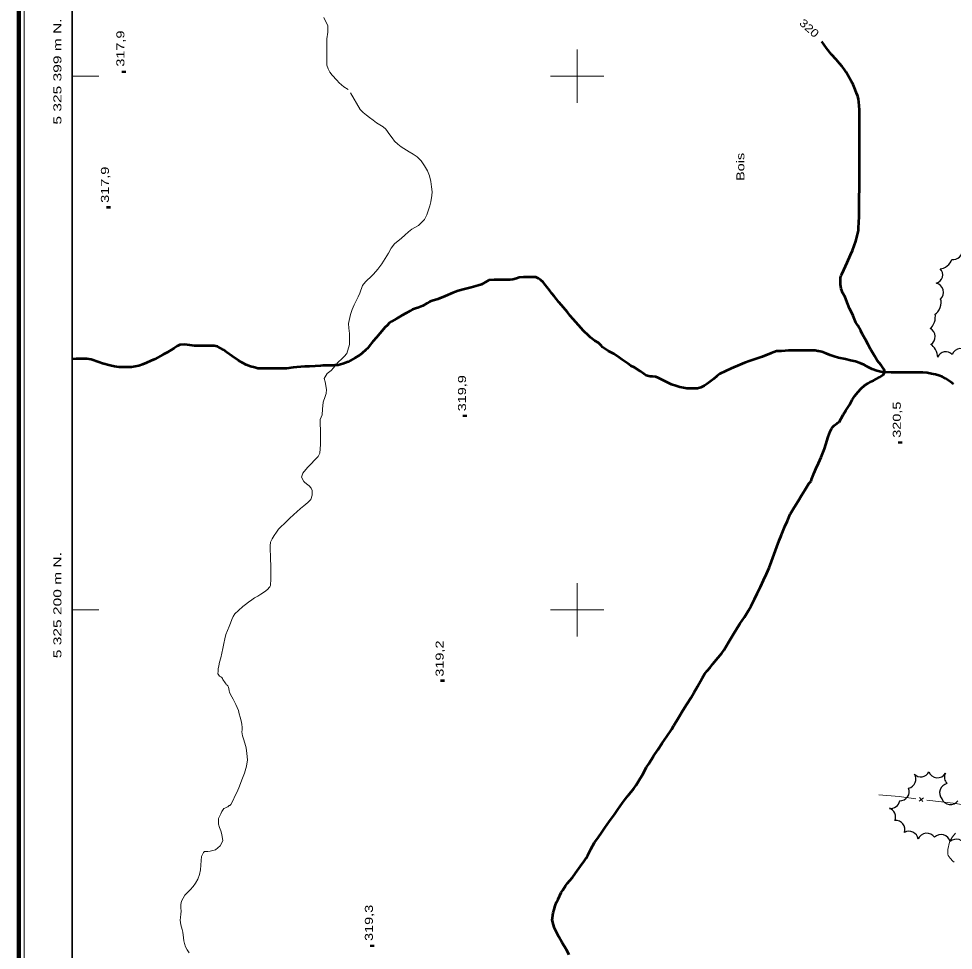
# Model space of a CAD drawing. Extents: x 240591 to 242335, y 5323482 to 5326937.
# Drawn here: x 240590.8 to 240941, y 5325072.5 to 5325421.5 of the extents above; entities that cross this region are included whole.
import ezdxf
from ezdxf.enums import TextEntityAlignment as Align

# ---------------------------------------------------------------- set-up
doc = ezdxf.new("R2010")
doc.units = 0
doc.header["$LTSCALE"] = 1.2
doc.linetypes.add('DASH_DOUBLE_DOT', pattern=[9.2, 5, -1.2, 0.3, -1.2, 0.3, -1.2])
doc.linetypes.add('LONG_DASHED', pattern=[7.5, 6, -1.5])
for name, color, linetype, lineweight in [('1', 7, 'Continuous', 53), ('2', 7, 'Continuous', 13), ('3', 7, 'Continuous', 140), ('37', 7, 'Continuous', 13), ('4', 7, 'DASH_DOUBLE_DOT', 53), ('44', 7, 'Continuous', 25), ('60', 7, 'Continuous', 35), ('61', 7, 'Continuous', 13)]:
    doc.layers.add(name, color=color, linetype=linetype, lineweight=lineweight)

msp = doc.modelspace()

# ---------------------------------------------------------------- linework, layer by layer
at = {"layer": '1', "linetype": 'LONG_DASHED'}
for points in [[(240905.8, 5325366.4), (240905.8, 5325369.4), (240905.8, 5325372.4), (240905.8, 5325375.2), (240905.8, 5325378.6), (240905.8, 5325381.3), (240905.8, 5325384.1), (240905.8, 5325387.4), (240905.6, 5325390.3), (240905.4, 5325391.4), (240905.2, 5325392.5), (240904.7, 5325393.6), (240904.2, 5325394.9), (240903.4, 5325396.8), (240902.7, 5325398.1), (240901.5, 5325400.3), (240900.8, 5325401.5), (240900.1, 5325402.6), (240899.3, 5325403.6), (240898.4, 5325404.7), (240897.1, 5325406.2), (240895.4, 5325408.1), (240893.5, 5325410.4), (240892.6, 5325411.7), (240891.7, 5325412.9)], [(240790.7, 5325083.8), (240791.1, 5325086.6), (240791.4, 5325087.8), (240791.8, 5325089.2), (240792.3, 5325090.5), (240792.9, 5325091.7), (240794, 5325094.1), (240794.7, 5325095), (240795.7, 5325096.7), (240796.4, 5325097.6), (240797.2, 5325098.5), (240798.3, 5325099.8), (240799.4, 5325101.4), (240801.3, 5325104), (240802.7, 5325105.9), (240803.4, 5325107), (240804, 5325108.1), (240805.2, 5325110.4), (240806.6, 5325112.9), (240807.4, 5325114), (240808.9, 5325116.1), (240810.4, 5325118.4), (240812.2, 5325120.9), (240814, 5325123.4), (240815.3, 5325125.3), (240817, 5325127.8), (240818.1, 5325129.2), (240819.2, 5325130.5), (240821.3, 5325133.1), (240822.1, 5325134.4), (240823.7, 5325136.9), (240824.5, 5325138.2), (240826, 5325141.1), (240826.9, 5325142.4), (240828.6, 5325145.2), (240830.3, 5325147.6), (240831.9, 5325150.1), (240833.6, 5325152.6), (240835.5, 5325155.3), (240836.3, 5325156.7), (240838, 5325159.6), (240839.7, 5325162.3), (240841.2, 5325164.7), (240842.7, 5325167.2), (240843.7, 5325168.9), (240845.1, 5325171.3), (240846.9, 5325174.4), (240847.8, 5325175.9), (240848.8, 5325177.2), (240849.9, 5325178.5), (240850.9, 5325179.8), (240852.9, 5325182.2), (240854.2, 5325183.8), (240855.1, 5325185.1), (240856, 5325186.5), (240856.9, 5325188), (240858.4, 5325190.5), (240860.1, 5325193.4), (240861, 5325194.8), (240862.7, 5325197.3), (240864.2, 5325199.8), (240865.2, 5325201.5), (240866.5, 5325204), (240867.5, 5325206.1), (240868.7, 5325208.6), (240869.9, 5325211.2), (240871, 5325213.5), (240872, 5325215.8), (240872.9, 5325218.1), (240873.8, 5325220.9), (240874.8, 5325223.6), (240875.7, 5325226), (240876.6, 5325228.2), (240877.8, 5325231.3), (240878.8, 5325233.4), (240879.9, 5325235.9), (240880.6, 5325237.1), (240881.3, 5325238.4), (240882.8, 5325240.8), (240884.1, 5325242.9), (240885.3, 5325244.9), (240886.9, 5325247.4), (240887.7, 5325248.3), (240887.9, 5325248.9), (240888.9, 5325251.4), (240889.5, 5325252.8), (240890.5, 5325255), (240891.5, 5325257.2), (240892.7, 5325260.3), (240893.2, 5325262), (240894.1, 5325264.9), (240894.9, 5325266.9), (240895.3, 5325267.8), (240895.8, 5325268.6), (240896.3, 5325269.1), (240897.3, 5325269.9), (240898.2, 5325270.4)], [(240797, 5325070.8), (240796, 5325072.7), (240794.3, 5325075.6), (240793.2, 5325077.5), (240792.4, 5325079.1), (240791.6, 5325080.8), (240791, 5325082.4), (240790.8, 5325083.6), (240790.7, 5325083.8)]]:
    msp.add_lwpolyline(points, dxfattribs=at)
at = {"layer": '1'}
msp.add_lwpolyline([(240898.2, 5325270.4), (240899.7, 5325273.1), (240900.7, 5325274.7), (240902.2, 5325277), (240903.1, 5325278.7), (240904.1, 5325280.2), (240905.2, 5325281.6), (240906.4, 5325282.9), (240907.7, 5325284.1), (240909.1, 5325285), (240909.8, 5325285.4), (240911.1, 5325286), (240912.2, 5325286.6), (240913.3, 5325287.2), (240914.9, 5325288.3), (240915.2, 5325289), (240915.2, 5325289.7), (240915, 5325290.2), (240914.7, 5325290.6), (240913.9, 5325291.7), (240912.5, 5325293.5), (240911.5, 5325295.2), (240910, 5325297.7), (240909.1, 5325299.4), (240908.2, 5325301), (240907, 5325303.2), (240906.3, 5325304.6), (240905.2, 5325306.5), (240904.4, 5325307.7), (240903.9, 5325308.9), (240903.4, 5325310.2), (240902.8, 5325311.5), (240902.1, 5325312.9), (240901.5, 5325314.6), (240900.4, 5325317.2), (240899.6, 5325318.7), (240899, 5325320.3), (240898.7, 5325321.9), (240898.7, 5325322.8), (240898.7, 5325324.3), (240898.9, 5325325.1), (240899.2, 5325325.8), (240899.9, 5325327.4), (240901.2, 5325330.2), (240902.5, 5325333), (240903.2, 5325334.7), (240903.8, 5325336.4), (240904.4, 5325338.1), (240904.8, 5325339.6), (240905.4, 5325342.2), (240905.5, 5325343.1), (240905.6, 5325345.1), (240905.7, 5325347.4), (240905.7, 5325349.6), (240905.7, 5325352.7), (240905.7, 5325355.3), (240905.8, 5325357.1), (240905.8, 5325359), (240905.8, 5325362.4), (240905.8, 5325365), (240905.8, 5325366.4)], dxfattribs=at)
at = {"layer": '2', "linetype": 'LONG_DASHED'}
for points in [[(240706.6, 5325418.8), (240705.1, 5325421.9)], [(240714.3, 5325394.9), (240712.6, 5325396), (240710.9, 5325397.5), (240710, 5325398.4), (240708.2, 5325400.3), (240707.4, 5325401.4), (240706.8, 5325402.7), (240706.3, 5325404.1), (240706.2, 5325405.6), (240706.2, 5325407.1), (240706.2, 5325410.2), (240706.2, 5325412.7), (240706.3, 5325414), (240706.6, 5325416.4), (240706.6, 5325418.8)], [(240699, 5325253.4), (240703, 5325257.5), (240703.6, 5325258.7), (240703.9, 5325262), (240703.9, 5325264.9), (240703.9, 5325266.5), (240703.9, 5325267.9), (240703.8, 5325269.2), (240703.7, 5325271.4), (240704.5, 5325273.1), (240704.6, 5325275.2), (240704.9, 5325277.8), (240705.6, 5325279.9), (240706, 5325281.1), (240706.1, 5325282.6), (240705.6, 5325285.5), (240705.3, 5325286.7), (240706.4, 5325288.6), (240707.9, 5325289.7), (240708.7, 5325290.7), (240709.6, 5325291.8), (240710.6, 5325293), (240711.7, 5325293.9), (240712.8, 5325294.9), (240713.7, 5325296.1), (240714.7, 5325299.5), (240714.8, 5325301.5), (240714.8, 5325303.5), (240714.5, 5325305.5), (240714.4, 5325307.3), (240715.1, 5325310.7), (240715.8, 5325312.5), (240716.5, 5325314.3), (240717.3, 5325315.8), (240718, 5325317.3), (240718.6, 5325318.7), (240719.6, 5325321.5), (240720.7, 5325322.9), (240721.5, 5325323.6), (240722.5, 5325324.5), (240723.8, 5325325.8), (240725.3, 5325327.6), (240726.8, 5325329.7), (240729.3, 5325333.7), (240730.4, 5325335.5), (240731.6, 5325337.1), (240734.2, 5325339.3), (240735.5, 5325340.4), (240736.8, 5325341.6), (240738.1, 5325342.6), (240740.6, 5325344), (240742.9, 5325346.3), (240743.7, 5325348), (240744.8, 5325351.4), (240745.2, 5325352.9), (240745.6, 5325355.2), (240745.7, 5325356.6), (240745.5, 5325358.5), (240745.2, 5325360.5), (240744.7, 5325362.6), (240744, 5325364.5), (240742.9, 5325366.4), (240741.6, 5325368.2), (240740.1, 5325369.7), (240738.6, 5325370.7), (240737.1, 5325371.6), (240734.1, 5325373.5), (240732.8, 5325374.5), (240731.6, 5325375.6), (240730.7, 5325376.8), (240729.9, 5325378), (240728.3, 5325380.1), (240727.3, 5325381), (240726.1, 5325381.7), (240724.9, 5325382.5), (240723.6, 5325383.5), (240722.3, 5325384.5), (240721.1, 5325385.4), (240719.9, 5325386.4), (240718.8, 5325387.5), (240714.3, 5325394.9)], [(240685.3, 5325212.1), (240685.3, 5325213.6), (240685.3, 5325215.2), (240685.1, 5325220.5), (240685, 5325222.3), (240685, 5325224), (240685.2, 5325225.4), (240685.8, 5325226.6), (240686.5, 5325227.9), (240687.4, 5325229.1), (240688.2, 5325230.2), (240689.2, 5325231.2), (240690.3, 5325232.3), (240691.3, 5325233.2), (240692.3, 5325234.2), (240693.9, 5325235.7), (240695, 5325236.8), (240696.4, 5325238), (240697.6, 5325239), (240699.1, 5325240.3), (240700.2, 5325241.4), (240700.8, 5325243), (240700.7, 5325244.8), (240700.4, 5325245.6), (240699.6, 5325246.5), (240699.1, 5325246.9), (240698, 5325247.7), (240697.6, 5325248.1), (240696.7, 5325249.7), (240697.2, 5325251.2), (240699, 5325253.4)], [(240662.6, 5325109.6), (240664.5, 5325110.2), (240666.3, 5325111.6), (240667.3, 5325113.5), (240666.9, 5325115.9), (240666.5, 5325117.2), (240666, 5325118.5), (240665.7, 5325119.7), (240665.7, 5325121.9), (240666.5, 5325123.6), (240666.9, 5325124.5), (240667.6, 5325125.6), (240668, 5325125.8), (240668.8, 5325126.1), (240669.2, 5325126.2), (240669.7, 5325126.7), (240669.9, 5325126.8), (240670.3, 5325127.1), (240671.1, 5325128.7), (240671.8, 5325130.2), (240672.6, 5325131.9), (240673.5, 5325134), (240674.4, 5325136.3), (240675.4, 5325138.9), (240676.1, 5325141.5), (240676.5, 5325143.9), (240676.3, 5325146.2), (240676, 5325148.3), (240675.5, 5325150.1), (240675, 5325151.7), (240674.7, 5325152.9), (240674.4, 5325154.4), (240674.5, 5325155.1), (240674.5, 5325156), (240674.4, 5325157.2), (240674.1, 5325158.5), (240673.8, 5325159.8), (240673.4, 5325161.1), (240673.1, 5325162.3), (240672.6, 5325163.5), (240672.1, 5325164.6), (240671.1, 5325166.6), (240670.6, 5325167.5), (240669.8, 5325169.1), (240669.7, 5325169.8), (240669.4, 5325171.1), (240669.2, 5325171.6), (240668.9, 5325171.8), (240668.7, 5325172), (240668.5, 5325172.2), (240668.2, 5325172.7), (240667.3, 5325173.9), (240667.1, 5325174.3), (240666.9, 5325174.7), (240666.6, 5325174.9), (240666.1, 5325175.2), (240665.5, 5325175.9), (240665.4, 5325176.1), (240665.5, 5325177.1), (240665.6, 5325177.9), (240665.8, 5325179.1), (240666.1, 5325180.5), (240666.5, 5325182.1), (240666.9, 5325183.8), (240667.3, 5325185.6), (240667.6, 5325187.4), (240668, 5325189.2), (240668.4, 5325190.8), (240669, 5325192.3), (240669.6, 5325193.8), (240670.1, 5325195.1), (240670.6, 5325196.4), (240671.2, 5325197.5), (240671.8, 5325198.5), (240673.2, 5325199.8), (240674.8, 5325201.3), (240675.8, 5325202.1), (240676.9, 5325202.9), (240678.1, 5325203.8), (240679.2, 5325204.6), (240680.4, 5325205.2), (240681.5, 5325205.9), (240682.5, 5325206.5), (240683.4, 5325207.2), (240684.2, 5325207.8), (240684.7, 5325208.4), (240684.9, 5325208.7), (240685.1, 5325209.2), (240685.2, 5325209.9), (240685.3, 5325210.9), (240685.3, 5325212.1)], [(240941.3, 5325105.5), (240940.8, 5325105.9), (240939.8, 5325107), (240939.1, 5325108), (240938.9, 5325108.5), (240938.9, 5325109), (240938.9, 5325110.3)], [(240654.7, 5325071.5), (240653.9, 5325072.7), (240653.3, 5325073.8), (240652.9, 5325075), (240652.7, 5325076.1), (240652.6, 5325077.2), (240652.3, 5325079.3), (240652, 5325080.3), (240651.6, 5325082), (240651.3, 5325083.8), (240651.4, 5325084.8), (240651.6, 5325086), (240651.7, 5325087.2), (240651.6, 5325088.4), (240651.6, 5325089.7), (240651.8, 5325090.9), (240653, 5325093.1), (240654, 5325094.2), (240655.1, 5325095.2), (240656.2, 5325096.4), (240657.1, 5325097.7), (240657.9, 5325099.2), (240658.5, 5325100.9), (240658.9, 5325102.6), (240659.1, 5325104.4), (240659.2, 5325106.2), (240659.3, 5325107.6), (240660, 5325109.2), (240660.4, 5325109.5), (240661.7, 5325109.5), (240662.6, 5325109.6)]]:
    msp.add_lwpolyline(points, dxfattribs=at)
at = {"layer": '2'}
msp.add_lwpolyline([(240938.9, 5325110.3), (240939.5, 5325113), (240939.8, 5325113.6), (240940.7, 5325115), (240941.8, 5325116.4)], dxfattribs=at)
at = {"layer": '3'}
for p, q in [((240630.2, 5325401.2), (240630.2, 5325402)), ((240624.4, 5325350.4), (240624.4, 5325351.2)), ((240758, 5325272.3), (240758, 5325273.1)), ((240921.1, 5325262.3), (240921.1, 5325263.1)), ((240749.6, 5325173.1), (240749.6, 5325173.9)), ((240723.2, 5325073.8), (240723.2, 5325074.6))]:
    msp.add_line(p, q, dxfattribs=at)
at = {"layer": '37'}
for p, q in [((240928.2, 5325128.4), (240929.8, 5325129.6)), ((240929.6, 5325128.2), (240928.3, 5325129.8)), ((240931, 5325128.8), (240940.9, 5325127.6)), ((240940.9, 5325127.6), (240950.8, 5325126))]:
    msp.add_line(p, q, dxfattribs=at)
msp.add_lwpolyline([(240913.1, 5325130.7), (240920.7, 5325130.1), (240927, 5325129.2)], dxfattribs=at)
at = {"layer": '4'}
for points in [[(240827.4, 5325287.5), (240825.9, 5325287.8), (240825, 5325288.4), (240823.6, 5325289.4), (240821.5, 5325290.8), (240820.2, 5325291.5), (240819, 5325292.3), (240816.8, 5325293.8), (240815.8, 5325294.6), (240813.8, 5325295.9), (240812.8, 5325296.5), (240811.8, 5325297), (240809.6, 5325298.4), (240809.2, 5325299), (240808.6, 5325299.6), (240808, 5325300), (240806.7, 5325300.8), (240805.1, 5325302), (240804.3, 5325302.8), (240802.4, 5325304.6), (240800.5, 5325306.7), (240799.5, 5325307.8), (240798.5, 5325308.9), (240797.4, 5325310.2), (240796.4, 5325311.6), (240794.2, 5325314.2), (240793.2, 5325315.3), (240791.4, 5325317.5), (240790.5, 5325318.6), (240789.7, 5325319.8), (240788.2, 5325321.7), (240787.3, 5325322.8), (240786.3, 5325323.7), (240785.6, 5325324.2), (240784.5, 5325324.6), (240783.3, 5325324.7), (240782, 5325324.7), (240779.9, 5325324.6), (240778.3, 5325324.5), (240777.3, 5325324.2), (240776, 5325323.8), (240775, 5325323.7), (240773.6, 5325323.6), (240771.6, 5325323.6), (240769, 5325323.6), (240767, 5325323.5), (240766.3, 5325323.1), (240764.2, 5325321.9), (240762.9, 5325321.5), (240760.3, 5325320.8), (240757.8, 5325320.2), (240755.5, 5325319.6), (240753.5, 5325318.8), (240750.6, 5325317.5), (240747.8, 5325316.4), (240745.7, 5325315.8), (240744.7, 5325315.4), (240743.8, 5325314.9), (240742.2, 5325313.9), (240740.4, 5325313.2), (240739.8, 5325313.1), (240738.3, 5325312.5), (240737.5, 5325312.1), (240736, 5325311.2), (240734.4, 5325310.3), (240732.5, 5325309.2), (240730.5, 5325308), (240729.6, 5325307.4), (240728.8, 5325306.6), (240728.1, 5325305.9), (240726.1, 5325303.6), (240724.9, 5325302), (240723.5, 5325300.5), (240722.1, 5325298.8), (240721.5, 5325298), (240720.9, 5325297.4), (240719.5, 5325296.2), (240718.7, 5325295.6), (240716.9, 5325294.4), (240715.1, 5325293.4), (240714.2, 5325292.9), (240713.2, 5325292.6), (240712.2, 5325292.2), (240710.5, 5325291.7), (240709.9, 5325291.7), (240709.4, 5325291.7), (240708.8, 5325291.6), (240707.1, 5325291.6), (240704.8, 5325291.6), (240703.9, 5325291.5), (240701.9, 5325291.3), (240699.8, 5325291.2), (240698, 5325291.2), (240695, 5325291), (240693.7, 5325290.8), (240691.1, 5325290.5), (240688.4, 5325290.4), (240687, 5325290.4), (240684.2, 5325290.4), (240682.1, 5325290.4), (240680.4, 5325290.5)], [(240680.4, 5325290.5), (240679.3, 5325290.8), (240677.7, 5325291.2), (240676, 5325291.8), (240674.6, 5325292.6), (240673.2, 5325293.5), (240670.8, 5325295.1), (240668.6, 5325296.6), (240667.5, 5325297.4), (240666.4, 5325298.1), (240665.3, 5325298.7), (240664.1, 5325299), (240662.8, 5325299), (240659.5, 5325299), (240656.7, 5325299), (240654.9, 5325299.2), (240653, 5325299.4), (240651.2, 5325299.3), (240650.2, 5325298.8), (240649, 5325298.1), (240646.4, 5325296.5), (240644.9, 5325295.7), (240641.8, 5325294), (240640.3, 5325293.3), (240638.7, 5325292.6), (240637.2, 5325292), (240635.8, 5325291.5), (240634.4, 5325291.2), (240633.1, 5325291), (240631.6, 5325291), (240628.4, 5325291), (240626.7, 5325291.2), (240625.1, 5325291.6), (240622.2, 5325292.3), (240620.8, 5325292.8), (240618, 5325293.8), (240616.4, 5325294.1), (240615, 5325294.1), (240612.3, 5325294.1), (240611, 5325294), (240610.8, 5325294)], [(240890.2, 5325297), (240889.2, 5325297.2), (240887.2, 5325297.2), (240885.2, 5325297.2), (240882, 5325297.2), (240879.2, 5325297.2), (240878, 5325297.1), (240876.6, 5325297), (240875.7, 5325297), (240874.7, 5325296.9), (240873.7, 5325296.6), (240872.7, 5325296.2), (240869.4, 5325294.8), (240868.3, 5325294.4), (240864.9, 5325293.3), (240862.8, 5325292.6), (240861, 5325291.8), (240857.8, 5325290.5), (240855.6, 5325289.5), (240853.5, 5325288.4), (240852.4, 5325287.6), (240851.3, 5325286.6), (240848.8, 5325284.7), (240847.6, 5325284), (240846.4, 5325283.3), (240845.1, 5325283), (240843.8, 5325282.9), (240842.6, 5325283), (240841.2, 5325282.9), (240839.9, 5325283.2), (240838.5, 5325283.5), (240837, 5325284), (240835.4, 5325284.5), (240833.9, 5325285.2), (240832.4, 5325286), (240830.4, 5325287), (240829.5, 5325287.3), (240828.3, 5325287.4), (240827.4, 5325287.5)], [(240900.6, 5325293.9), (240898, 5325294.4), (240896.4, 5325294.9), (240894.8, 5325295.5), (240893.3, 5325296.1), (240891.7, 5325296.7), (240890.5, 5325297), (240890.2, 5325297)], [(240941, 5325284.6), (240939.9, 5325285.4), (240938.1, 5325286.7), (240936.9, 5325287.3), (240935.6, 5325287.8), (240934.3, 5325288.2), (240932.8, 5325288.5), (240931.2, 5325288.8), (240929.6, 5325289), (240928, 5325289), (240926.4, 5325289), (240924, 5325289), (240921, 5325289), (240917.7, 5325289), (240914.5, 5325289.1), (240913.8, 5325289.2), (240912.3, 5325289.6), (240910.6, 5325290.2), (240909.1, 5325291), (240907.6, 5325291.8), (240906.1, 5325292.4), (240904.3, 5325293.1), (240902.4, 5325293.5), (240900.6, 5325293.9)]]:
    msp.add_lwpolyline(points, dxfattribs=at)
at = {"layer": '44'}
for centre, radius, start, end in [((240930.743, 5325302.383), 3.44, 301.49361, 63.08761), ((240935.055, 5325140.576), 3.448, 200.71907, 329.44693)]:
    msp.add_arc(centre, radius, start, end, dxfattribs=at)
for centre, major_axis, ratio, start_param, end_param in [((240941.052, 5325334.256), (3.206, 1.102), 0.882779, 4.2157555, 6.1198862), ((240937.598, 5325330.512), (2.554, 2.224), 0.582372, 3.6803071, 5.5793584), ((240933.83, 5325325.53), (2.976, -1.226), 0.999728, 5.3508714, 7.4748029), ((240933.77, 5325318.979), (-2.529, 2.47), 0.999995, 3.1180003, 5.2430624), ((240934.43, 5325313.933), (1.147, 3.185), 0.529681, 3.5960396, 5.7894855), ((240932.399, 5325308.536), (0.974, 3.253), 0.488015, 3.6385241, 5.6230679), ((240933.125, 5325296.431), (-1.441, 3.065), 0.470162, 3.9008859, 5.7888433), ((240938.18, 5325293.354), (-3.295, -0.784), 0.994864, 3.6941029, 5.6347621), ((240943.732, 5325294.585), (-3.37, -0.221), 0.979335, 3.6100429, 5.8585859), ((240923.523, 5325136.626), (1.201, 3.233), 0.999034, 3.7109455, 5.6475875), ((240928.789, 5325140.946), (0.615, -3.39), 0.997601, 5.3272135, 7.1970303), ((240941.124, 5325137.299), (3.084, -1.557), 0.999401, 3.1522756, 4.3622051), ((240939.275, 5325131.547), (-1.216, -3.239), 0.999028, 3.695433, 5.7879495), ((240921.053, 5325131.99), (2.057, 2.761), 0.999263, 3.7238062, 5.7301943), ((240917.512, 5325129.1), (-0.085, -3.455), 0.999182, 6.1677131, 7.7166111), ((240939.867, 5325130.557), (2.142, 2.712), 0.999983, 2.6054369, 4.761362), ((240915.899, 5325122.496), (-3.43, 0.282), 0.998899, 2.8024581, 4.4535538), ((240919.378, 5325117.711), (-1.83, 2.932), 0.999254, 3.8321422, 5.7880088), ((240924.394, 5325113.642), (1.99, 2.816), 0.999928, 5.4841349, 7.4275881), ((240931.083, 5325112.799), (-0.39, 3.541), 0.999483, 5.223041, 7.3462079), ((240936.413, 5325112.401), (0.903, 3.365), 0.992946, 5.2099532, 7.3264161), ((240942.091, 5325110.643), (1.092, 3.316), 0.988689, 5.2312039, 7.3371821)]:
    msp.add_ellipse(centre, major_axis=major_axis, ratio=ratio, start_param=start_param, end_param=end_param, dxfattribs=at)
at = {"layer": '60', "lineweight": 158}
msp.add_lwpolyline([(242321.7, 5323482.5), (240590.8, 5323482.5), (240590.8, 5326907.9), (242321.7, 5326907.9)], close=True, dxfattribs=at)
at = {"layer": '60', "lineweight": 13}
msp.add_lwpolyline([(240592.8, 5323484.5), (240592.8, 5326905.9), (242319.7, 5326905.9), (242319.7, 5323484.5)], close=True, dxfattribs=at)
at = {"layer": '60'}
msp.add_lwpolyline([(240610.8, 5326369.9), (242301.7, 5326369.9), (242301.7, 5323502.5), (240610.8, 5323502.5)], close=True, dxfattribs=at)
at = {"layer": '61'}
for p, q in [((240610.8, 5325400), (240620.8, 5325400)), ((240610.8, 5325200), (240620.8, 5325200))]:
    msp.add_line(p, q, dxfattribs=at)
for points in [[(240800, 5325410), (240800, 5325400), (240800, 5325390)], [(240790, 5325400), (240800, 5325400), (240810, 5325400)], [(240800, 5325210), (240800, 5325200), (240800, 5325190)], [(240790, 5325200), (240800, 5325200), (240810, 5325200)]]:
    msp.add_lwpolyline(points, dxfattribs=at)

# ---------------------------------------------------------------- texts
at = {"layer": '1', "width": 1.2}
msp.add_text('320', height=3, rotation=318.126, dxfattribs=at).set_placement((240883, 5325419.5))
at = {"layer": '3', "width": 1.35}
for s, p in [('317,9', (240630.4, 5325403.5)), ('317,9', (240624.6, 5325352.5)), ('319,9', (240758.4, 5325274.4)), ('320,5', (240921.3, 5325264.5)), ('319,2', (240750, 5325175)), ('319,3', (240723.5, 5325076))]:
    msp.add_text(s, height=3, rotation=90, dxfattribs=at).set_placement(p)
at = {"layer": '44', "width": 1.35}
msp.add_text('Bois', height=3, rotation=90, dxfattribs=at).set_placement((240862.7, 5325360.7))
at = {"layer": '61', "width": 1.45}
for s, p in [('5 325 399 m N.', (240606.8, 5325401.7)), ('5 325 200 m N.', (240606.8, 5325201.8))]:
    msp.add_text(s, height=3, rotation=90, dxfattribs=at).set_placement(p, align=Align.CENTER)

doc.saveas('drawing.dxf')
